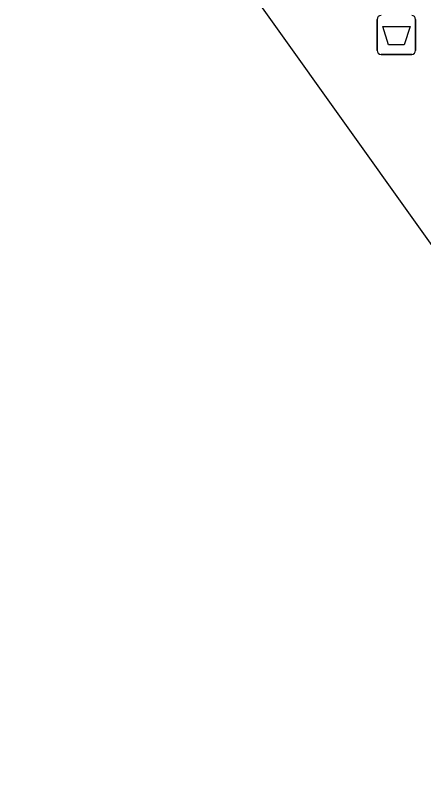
# Model space of a CAD drawing. Extents: x 161087 to 161922, y 382574 to 383873.
# Drawn here: x 161488.51 to 161499.01, y 383485.02 to 383504.96 of the extents above; entities that cross this region are included whole.
import ezdxf

# ---------------------------------------------------------------- set-up
doc = ezdxf.new("R2010")
doc.units = 0
doc.layers.add('IMGEO_Afvalbak', color=7, linetype='Continuous')
doc.layers.add('IMGEO_Pand', color=7, linetype='Continuous')

msp = doc.modelspace()

# ---------------------------------------------------------------- linework, layer by layer
at = {"layer": 'IMGEO_Afvalbak'}
for p, q in [((161497.816, 383504.06), (161497.816, 383504.86)), ((161497.816, 383504.86), (161497.816, 383504.06)), ((161498.806, 383504.86), (161498.806, 383504.06)), ((161498.806, 383504.06), (161498.806, 383504.86)), ((161498.706, 383503.96), (161497.916, 383503.96)), ((161497.916, 383503.96), (161498.706, 383503.96))]:
    msp.add_line(p, q, dxfattribs=at)
msp.add_lwpolyline([(161497.959, 383504.674), (161498.663, 383504.674), (161498.514, 383504.204), (161498.108, 383504.204), (161497.959, 383504.674)], dxfattribs=at)
for centre, start, end in [((161497.916, 383504.86), 90, 180), ((161497.916, 383504.86), 90, 180), ((161498.706, 383504.86), 0, 90), ((161498.706, 383504.86), 360, 90), ((161497.916, 383504.06), 180, 270), ((161497.916, 383504.06), 180, 270), ((161498.706, 383504.06), 270, 0), ((161498.706, 383504.06), 270, 0)]:
    msp.add_arc(centre, 0.1, start, end, dxfattribs=at)
at = {"layer": 'IMGEO_Pand'}
msp.add_lwpolyline([(161486.685, 383475.753), (161487.154, 383476.086), (161487.014, 383476.294), (161489.316, 383477.947), (161490.358, 383476.476), (161493.742, 383478.888), (161494.255, 383478.149), (161500.165, 383482.339), (161499.665, 383483.039), (161502.96, 383485.393), (161502.182, 383486.483), (161506.169, 383489.331), (161480.477, 383525.301)], dxfattribs=at)

doc.saveas('drawing.dxf')
